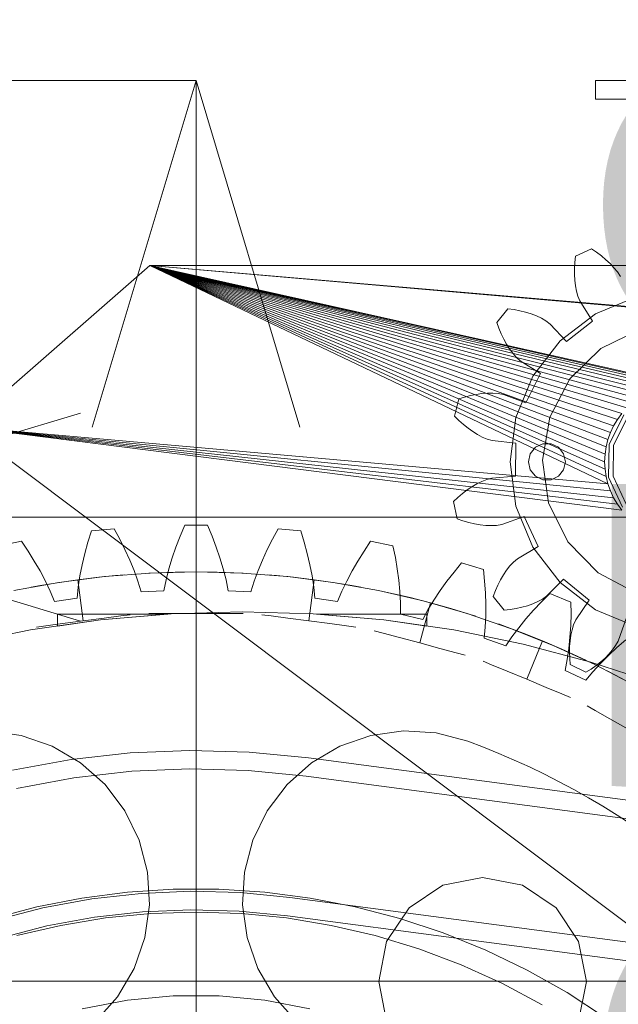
# Model space of a CAD drawing. Header units: millimetres. Extents: x -2233 to 65662, y -50530 to 6847.
# Tile 612 of 656: x 24374 to 24633, y 1930 to 2356. Entities that reach past the tile are written whole.
import ezdxf

# ---------------------------------------------------------------- set-up
doc = ezdxf.new("R2010")
doc.units = ezdxf.units.MM
for name, color, linetype, lineweight in [('COTAS_O', 1, 'Continuous', 0), ('COTAS_P', 1, 'Continuous', 0), ('lateral_briquetadora', 7, 'Continuous', 0)]:
    doc.layers.add(name, color=color, linetype=linetype, lineweight=lineweight)
doc.dimstyles.new('R19_100', dxfattribs={"dimtxt": 250, "dimasz": 150, "dimexe": 150, "dimexo": 80, "dimgap": 100, "dimtad": 1, "dimtih": 1, "dimtoh": 1, "dimdsep": 46, "dimcen": 0.09, "dimadec": 0, "dimazin": 0, "dimtfac": 1, "dimtdec": 4, "dimtofl": 0, "dimtmove": 0, "dimatfit": 3, "dimfxl": 1, "dimtolj": 1, "dimtzin": 0, "dimarcsym": 0})

# ---------------------------------------------------------------- blocks, each defined once
blk = doc.blocks.new('DIM_R32_4')
at = {"layer": 'COTAS_P'}
for p, q in [((15248.37, 1279.09), (24311.82, 4109.09)), ((24311.82, 4109.09), (24155.23, 4107.34)), ((24311.82, 4109.09), (24182.05, 4021.43)), ((24580.07, 3250), (24311.82, 4109.09)), ((15248.37, 1279.09), (15378.14, 1366.76)), ((15248.37, 1279.09), (15404.97, 1280.85)), ((15516.62, 420), (15248.37, 1279.09))]:
    blk.add_line(p, q, dxfattribs=at)
blk.add_text('9495 P', height=250, rotation=17.3406, dxfattribs=at).set_placement((19750.29, 2789.55))
blk = doc.blocks.new('DIM_R32_6')
at = {"layer": 'COTAS_P'}
for p, q in [((24580.07, 3250), (24980.07, 3250)), ((24980.07, 3250), (24935.07, 3100)), ((24980.07, 0), (24980.07, 3250)), ((24980.07, 3250), (25025.07, 3100)), ((24980.07, 0), (24935.07, 150)), ((24980.07, 0), (25025.07, 150)), ((24580.07, 0), (24980.07, 0))]:
    blk.add_line(p, q, dxfattribs=at)
blk.add_text('3250 P', height=250, rotation=90, dxfattribs=at).set_placement((24880.07, 1625))
blk = doc.blocks.new('DIM_R32_7')
at = {"layer": 'COTAS_P'}
for p, q in [((24250.07, 2141), (24400.07, 2186)), ((26750.07, 2141), (26600.07, 2186)), ((24250.07, 1241), (24250.07, 2141)), ((24250.07, 2141), (26750.07, 2141)), ((24250.07, 2141), (24400.07, 2096)), ((26750.07, 2141), (26600.07, 2096)), ((26750.07, 1241), (26750.07, 2141))]:
    blk.add_line(p, q, dxfattribs=at)
blk.add_text('2500 P', height=250, dxfattribs=at).set_placement((25500.07, 2241))
blk = doc.blocks.new('DIM_R32_23')
at = {"layer": 'COTAS_O'}
for p, q in [((23750.07, 2330), (24450.07, 2330)), ((24450.07, 2330), (24405.07, 2180)), ((24450.07, 0), (24450.07, 2330)), ((24450.07, 2330), (24495.07, 2180)), ((24450.07, 0), (24405.07, 150)), ((24450.07, 0), (24495.07, 150)), ((23750.07, 0), (24450.07, 0))]:
    blk.add_line(p, q, dxfattribs=at)
blk.add_text('2330 O', height=250, rotation=90, dxfattribs=at).set_placement((24350.07, 1165))

msp = doc.modelspace()

# ---------------------------------------------------------------- linework, layer by layer
at = {"layer": 'lateral_briquetadora'}
for p, q in [((24623.067, 2330), (25077.067, 2330)), ((24623.067, 2330), (24623.067, 2322)), ((24623.067, 2330), (24649.067, 2330)), ((24623.067, 2322), (25077.067, 2322)), ((24623.067, 2322), (24649.067, 2322)), ((24614.416, 2253.922), (24621.319, 2257.138)), ((24621.319, 2257.138), (24623.538, 2255.648)), ((24623.538, 2255.648), (24625.631, 2254.085)), ((24613.98, 2248.657), (24614.13, 2251.265)), ((24614.13, 2251.265), (24614.416, 2253.922)), ((24625.631, 2254.085), (24627.592, 2252.452)), ((24627.592, 2252.452), (24629.412, 2250.75)), ((24430.067, 2250), (24350.067, 2180)), ((24430.067, 2250), (24628.488, 2155.371)), ((24627.702, 2158.512), (24430.067, 2250)), ((24627.226, 2161.716), (24430.067, 2250)), ((24627.067, 2164.95), (24430.067, 2250)), ((24627.226, 2168.185), (24430.067, 2250)), ((24627.702, 2171.388), (24430.067, 2250)), ((24628.488, 2174.53), (24430.067, 2250)), ((24629.579, 2177.579), (24430.067, 2250)), ((24630.964, 2180.506), (24430.067, 2250)), ((24632.629, 2183.284), (24430.067, 2250)), ((24634.558, 2185.885), (24430.067, 2250)), ((24636.733, 2188.285), (24430.067, 2250)), ((24639.133, 2190.46), (24430.067, 2250)), ((24641.734, 2192.389), (24430.067, 2250)), ((24644.511, 2194.054), (24430.067, 2250)), ((24647.439, 2195.438), (24430.067, 2250)), ((24650.488, 2196.529), (24430.067, 2250)), ((24653.63, 2197.316), (24430.067, 2250)), ((24656.833, 2197.791), (24430.067, 2250)), ((24660.067, 2197.95), (24430.067, 2250)), ((24663.302, 2197.791), (24430.067, 2250)), ((24430.067, 2250), (25036.833, 2197.791)), ((25270.067, 2250), (24430.067, 2250)), ((24430.067, 2250), (25033.63, 2197.316)), ((24613.969, 2246.105), (24613.98, 2248.657)), ((24629.412, 2250.75), (24631.08, 2248.98)), ((24631.08, 2248.98), (24632.58, 2247.143)), ((24632.58, 2247.143), (24633.88, 2245.232)), ((24614.101, 2243.617), (24613.969, 2246.105)), ((24614.382, 2241.201), (24614.101, 2243.617)), ((24614.824, 2238.871), (24614.382, 2241.201)), ((24615.45, 2236.646), (24614.824, 2238.871)), ((24616.336, 2234.579), (24615.45, 2236.646)), ((24621.84, 2225.816), (24616.336, 2234.579)), ((24623.067, 2229.036), (24640.915, 2236.429)), ((24580.334, 2225.304), (24585.158, 2231.196)), ((24585.158, 2231.196), (24587.803, 2230.816)), ((24587.803, 2230.816), (24590.367, 2230.316)), ((24590.367, 2230.316), (24592.842, 2229.695)), ((24592.842, 2229.695), (24595.221, 2228.952)), ((24595.221, 2228.952), (24597.492, 2228.082)), ((24597.492, 2228.082), (24599.64, 2227.077)), ((24599.64, 2227.077), (24601.641, 2225.92)), ((24601.641, 2225.92), (24603.424, 2224.55)), ((24607.742, 2217.276), (24623.067, 2229.036)), ((24610.553, 2217.05), (24621.84, 2225.816)), ((24581.228, 2222.786), (24580.334, 2225.304)), ((24582.225, 2220.371), (24581.228, 2222.786)), ((24603.424, 2224.55), (24610.553, 2217.05)), ((24625.425, 2213.939), (24642.259, 2222.247)), ((24583.322, 2218.067), (24582.225, 2220.371)), ((24584.521, 2215.882), (24583.322, 2218.067)), ((24595.982, 2201.95), (24607.742, 2217.276)), ((24585.822, 2213.828), (24584.521, 2215.882)), ((24587.232, 2211.92), (24585.822, 2213.828)), ((24611.982, 2200.836), (24625.425, 2213.939)), ((24588.761, 2210.187), (24587.232, 2211.92)), ((24590.456, 2208.709), (24588.761, 2210.187)), ((24599.217, 2203.202), (24590.456, 2208.709)), ((24588.589, 2184.103), (24595.982, 2201.95)), ((24592.851, 2190.407), (24599.217, 2203.202)), ((24603.246, 2184.221), (24611.982, 2200.836)), ((24562.043, 2184.731), (24563.833, 2192.134)), ((24563.833, 2192.134), (24566.381, 2192.939)), ((24566.381, 2192.939), (24568.908, 2193.601)), ((24568.908, 2193.601), (24571.408, 2194.116)), ((24571.408, 2194.116), (24573.873, 2194.478)), ((24573.873, 2194.478), (24576.297, 2194.679)), ((24576.297, 2194.679), (24578.668, 2194.706)), ((24578.668, 2194.706), (24580.973, 2194.532)), ((24580.973, 2194.532), (24583.174, 2194.072)), ((24583.174, 2194.072), (24592.851, 2190.407)), ((24563.942, 2182.851), (24562.043, 2184.731)), ((24565.888, 2181.108), (24563.942, 2182.851)), ((24586.067, 2164.95), (24588.589, 2184.103)), ((24600.072, 2165.719), (24603.246, 2184.221)), ((24628.964, 2172.47), (24635.307, 2185.221)), ((24636.854, 2183.954), (24630.908, 2172)), ((24630.964, 2180.506), (24632.629, 2183.284)), ((24632.629, 2183.284), (24634.558, 2185.885)), ((24350.067, 2180), (24629.579, 2152.322)), ((24628.488, 2155.371), (24350.067, 2180)), ((24350.067, 2180), (24670.067, 1940)), ((24634.558, 2144.015), (24350.067, 2180)), ((24632.629, 2146.616), (24350.067, 2180)), ((24630.964, 2149.394), (24350.067, 2180)), ((24567.876, 2179.508), (24565.888, 2181.108)), ((24569.904, 2178.06), (24567.876, 2179.508)), ((24629.579, 2177.579), (24630.964, 2180.506)), ((24571.968, 2176.774), (24569.904, 2178.06)), ((24574.065, 2175.666), (24571.968, 2176.774)), ((24576.195, 2174.769), (24574.065, 2175.666)), ((24578.363, 2174.172), (24576.195, 2174.769)), ((24627.702, 2171.388), (24628.488, 2174.53)), ((24628.488, 2174.53), (24629.579, 2177.579)), ((24588.646, 2173.012), (24578.363, 2174.172)), ((24588.463, 2158.722), (24588.646, 2173.012)), ((24594.86, 2168.421), (24597.08, 2171.205)), ((24597.08, 2171.205), (24600.287, 2172.75)), ((24600.287, 2172.75), (24603.848, 2172.75)), ((24603.848, 2172.75), (24607.055, 2171.205)), ((24607.055, 2171.205), (24609.275, 2168.421)), ((24627.226, 2168.185), (24627.702, 2171.388)), ((24628.781, 2158.23), (24628.964, 2172.47)), ((24630.908, 2172), (24630.737, 2158.65)), ((24594.067, 2164.95), (24594.86, 2168.421)), ((24602.771, 2147.142), (24600.072, 2165.719)), ((24609.275, 2168.421), (24610.067, 2164.95)), ((24627.067, 2164.95), (24627.226, 2168.185)), ((24588.589, 2145.798), (24586.067, 2164.95)), ((24594.86, 2161.479), (24594.067, 2164.95)), ((24597.08, 2158.696), (24594.86, 2161.479)), ((24609.275, 2161.479), (24607.055, 2158.696)), ((24610.067, 2164.95), (24609.275, 2161.479)), ((24627.226, 2161.716), (24627.067, 2164.95)), ((24627.226, 2161.716), (24627.702, 2158.512)), ((24573.819, 2156.441), (24575.971, 2157.284)), ((24575.971, 2157.284), (24578.154, 2157.825)), ((24578.154, 2157.825), (24588.463, 2158.722)), ((24600.287, 2157.151), (24597.08, 2158.696)), ((24603.848, 2157.151), (24600.287, 2157.151)), ((24607.055, 2158.696), (24603.848, 2157.151)), ((24628.488, 2155.371), (24627.702, 2158.512)), ((24634.795, 2145.321), (24628.781, 2158.23)), ((24630.737, 2158.65), (24636.375, 2146.548)), ((24567.533, 2152.759), (24569.598, 2154.155)), ((24569.598, 2154.155), (24571.694, 2155.388)), ((24571.694, 2155.388), (24573.819, 2156.441)), ((24629.579, 2152.322), (24628.488, 2155.371)), ((24561.569, 2147.687), (24563.515, 2149.519)), ((24563.515, 2149.519), (24565.505, 2151.211)), ((24565.505, 2151.211), (24567.533, 2152.759)), ((24630.964, 2149.394), (24629.579, 2152.322)), ((24632.629, 2146.616), (24630.964, 2149.394)), ((24563.168, 2140.241), (24561.569, 2147.687)), ((24595.982, 2127.95), (24588.589, 2145.798)), ((24611.079, 2130.308), (24602.771, 2147.142)), ((24634.558, 2144.015), (24632.629, 2146.616)), ((24565.695, 2139.371), (24563.168, 2140.241)), ((24592.221, 2141.225), (24582.453, 2137.809)), ((24598.256, 2128.27), (24592.221, 2141.225)), ((24404.731, 2135.001), (24414.545, 2135.968)), ((24414.545, 2135.968), (24416.977, 2131.468)), ((24443.158, 2132.754), (24445.137, 2137.471)), ((24445.137, 2137.471), (24454.998, 2137.471)), ((24454.998, 2137.471), (24456.977, 2132.754)), ((24483.158, 2131.468), (24485.59, 2135.968)), ((24485.59, 2135.968), (24495.404, 2135.001)), ((24568.204, 2138.645), (24565.695, 2139.371)), ((24570.69, 2138.066), (24568.204, 2138.645)), ((24573.145, 2137.641), (24570.69, 2138.066)), ((24575.563, 2137.378), (24573.145, 2137.641)), ((24577.933, 2137.29), (24575.563, 2137.378)), ((24580.241, 2137.405), (24577.933, 2137.29)), ((24582.453, 2137.809), (24580.241, 2137.405)), ((24403.225, 2130.113), (24404.731, 2135.001)), ((24441.353, 2128.031), (24443.158, 2132.754)), ((24456.977, 2132.754), (24458.782, 2128.031)), ((24495.404, 2135.001), (24496.91, 2130.113)), ((24364.763, 2128.583), (24374.434, 2130.507)), ((24374.434, 2130.507), (24377.295, 2126.267)), ((24401.891, 2125.236), (24403.225, 2130.113)), ((24416.977, 2131.468), (24419.236, 2126.944)), ((24439.732, 2123.303), (24441.353, 2128.031)), ((24458.782, 2128.031), (24460.403, 2123.303)), ((24480.899, 2126.944), (24483.158, 2131.468)), ((24496.91, 2130.113), (24498.244, 2125.236)), ((24522.84, 2126.267), (24525.701, 2130.507)), ((24525.701, 2130.507), (24535.372, 2128.583)), ((24535.372, 2128.583), (24536.393, 2123.571)), ((24589.357, 2122.99), (24598.256, 2128.27)), ((24607.742, 2112.624), (24595.982, 2127.95)), ((24624.181, 2116.865), (24611.079, 2130.308)), ((24377.295, 2126.267), (24379.987, 2121.987)), ((24400.741, 2120.372), (24401.891, 2125.236)), ((24419.236, 2126.944), (24421.313, 2122.399)), ((24438.306, 2118.574), (24439.732, 2123.303)), ((24460.403, 2123.303), (24461.829, 2118.574)), ((24478.822, 2122.399), (24480.899, 2126.944)), ((24498.244, 2125.236), (24499.394, 2120.372)), ((24520.148, 2121.987), (24522.84, 2126.267)), ((24536.393, 2123.571), (24537.242, 2118.587)), ((24379.987, 2121.987), (24382.5, 2117.667)), ((24399.786, 2115.526), (24400.741, 2120.372)), ((24421.313, 2122.399), (24423.195, 2117.832)), ((24476.94, 2117.832), (24478.822, 2122.399)), ((24499.394, 2120.372), (24500.349, 2115.526)), ((24517.635, 2117.667), (24520.148, 2121.987)), ((24561.82, 2117.202), (24565.083, 2121.141)), ((24565.083, 2121.141), (24574.52, 2118.278)), ((24584.594, 2117.991), (24586.052, 2119.862)), ((24586.052, 2119.862), (24587.625, 2121.555)), ((24587.625, 2121.555), (24589.357, 2122.99)), ((24382.5, 2117.667), (24384.82, 2113.306)), ((24390.67, 2112.727), (24410.384, 2115.237)), ((24398.869, 2113.894), (24407.917, 2114.979)), ((24399.044, 2110.702), (24399.786, 2115.526)), ((24407.917, 2114.979), (24415.191, 2115.696)), ((24410.384, 2115.237), (24430.2, 2116.747)), ((24415.191, 2115.696), (24419.237, 2116.036)), ((24423.195, 2117.832), (24424.864, 2113.245)), ((24433.649, 2116.906), (24429.594, 2116.715)), ((24430.2, 2116.747), (24450.067, 2117.25)), ((24440.955, 2117.144), (24433.649, 2116.906)), ((24437.095, 2113.846), (24438.306, 2118.574)), ((24450.067, 2117.25), (24440.955, 2117.144)), ((24450.067, 2099.25), (24450.067, 2117.25)), ((24450.067, 2117.25), (24459.18, 2117.144)), ((24450.067, 2117.25), (24469.935, 2116.747)), ((24459.18, 2117.144), (24466.486, 2116.906)), ((24461.829, 2118.574), (24463.04, 2113.846)), ((24466.486, 2116.906), (24470.541, 2116.715)), ((24469.935, 2116.747), (24489.751, 2115.237)), ((24475.271, 2113.245), (24476.94, 2117.832)), ((24484.944, 2115.696), (24480.898, 2116.036)), ((24492.218, 2114.979), (24484.944, 2115.696)), ((24489.751, 2115.237), (24509.465, 2112.727)), ((24501.266, 2113.894), (24492.218, 2114.979)), ((24500.349, 2115.526), (24501.091, 2110.702)), ((24515.315, 2113.306), (24517.635, 2117.667)), ((24537.242, 2118.587), (24537.91, 2113.634)), ((24558.722, 2113.206), (24561.82, 2117.202)), ((24574.52, 2118.278), (24575.044, 2113.191)), ((24581.987, 2113.818), (24583.241, 2115.971)), ((24583.241, 2115.971), (24584.594, 2117.991)), ((24640.797, 2108.129), (24624.181, 2116.865)), ((24371.108, 2109.221), (24390.67, 2112.727)), ((24382.636, 2111.41), (24378.64, 2110.692)), ((24389.848, 2112.6), (24382.636, 2111.41)), ((24384.82, 2113.306), (24386.931, 2108.905)), ((24398.869, 2113.894), (24389.848, 2112.6)), ((24398.544, 2105.906), (24399.044, 2110.702)), ((24401.218, 2096.048), (24398.869, 2113.894)), ((24424.864, 2113.245), (24426.29, 2108.639)), ((24436.127, 2109.122), (24437.095, 2113.846)), ((24463.04, 2113.846), (24464.008, 2109.122)), ((24473.845, 2108.639), (24475.271, 2113.245)), ((24498.917, 2096.048), (24501.266, 2113.894)), ((24501.091, 2110.702), (24501.591, 2105.906)), ((24501.266, 2113.894), (24510.287, 2112.6)), ((24509.465, 2112.727), (24529.027, 2109.221)), ((24510.287, 2112.6), (24517.499, 2111.41)), ((24513.204, 2108.905), (24515.315, 2113.306)), ((24517.499, 2111.41), (24521.495, 2110.692)), ((24537.91, 2113.634), (24538.386, 2108.717)), ((24555.798, 2109.153), (24558.722, 2113.206)), ((24575.044, 2113.191), (24575.4, 2108.147)), ((24579.772, 2109.154), (24580.83, 2111.543)), ((24580.83, 2111.543), (24581.987, 2113.818)), ((24609.234, 2114.137), (24601.916, 2106.821)), ((24623.067, 2100.864), (24607.742, 2112.624)), ((24620.292, 2105.084), (24609.234, 2114.137)), ((24386.931, 2108.905), (24388.801, 2104.461)), ((24426.29, 2108.639), (24436.127, 2109.122)), ((24464.008, 2109.122), (24473.845, 2108.639)), ((24511.334, 2104.461), (24513.204, 2108.905)), ((24529.027, 2109.221), (24548.386, 2104.728)), ((24535.642, 2107.802), (24531.675, 2108.667)), ((24542.76, 2106.141), (24535.642, 2107.802)), ((24538.386, 2108.717), (24538.651, 2103.844)), ((24551.589, 2103.884), (24542.76, 2106.141)), ((24553.061, 2105.041), (24555.798, 2109.153)), ((24575.4, 2108.147), (24575.58, 2103.152)), ((24578.813, 2106.66), (24579.772, 2109.154)), ((24583.485, 2100.645), (24578.813, 2106.66)), ((24599.725, 2104.36), (24603.358, 2107.96)), ((24601.916, 2106.821), (24600.097, 2105.498)), ((24603.358, 2107.96), (24612.468, 2104.186)), ((24388.801, 2104.461), (24398.544, 2105.906)), ((24501.591, 2105.906), (24511.334, 2104.461)), ((24538.651, 2103.844), (24538.678, 2099.022)), ((24546.931, 2086.498), (24551.589, 2103.884)), ((24548.386, 2104.728), (24567.493, 2099.261)), ((24550.53, 2100.868), (24553.061, 2105.041)), ((24551.589, 2103.884), (24560.364, 2101.424)), ((24575.58, 2103.152), (24575.571, 2098.213)), ((24591.205, 2101.949), (24588.715, 2101.392)), ((24593.602, 2102.631), (24591.205, 2101.949)), ((24595.894, 2103.443), (24593.602, 2102.631)), ((24598.068, 2104.392), (24595.894, 2103.443)), ((24596.25, 2100.687), (24599.725, 2104.36)), ((24600.097, 2105.498), (24598.068, 2104.392)), ((24612.468, 2104.186), (24612.492, 2099.071)), ((24614.566, 2096.465), (24620.292, 2105.084)), ((24390.067, 2099), (24390.067, 2093.806)), ((24437.906, 2099), (24390.067, 2099)), ((24408.72, 2096.492), (24439.328, 2099.122)), ((24408.72, 2096.492), (24437.906, 2099)), ((24410.252, 2097.238), (24417.496, 2098.191)), ((24417.496, 2098.191), (24421.516, 2098.721)), ((24433.649, 2099.25), (24429.594, 2099.25)), ((24440.956, 2099.25), (24433.649, 2099.25)), ((24439.328, 2099.122), (24470.067, 2100)), ((24450.067, 2099.25), (24440.956, 2099.25)), ((24450.067, 2099.25), (24459.179, 2099.25)), ((24459.179, 2099.25), (24466.486, 2099.25)), ((24466.486, 2099.25), (24470.541, 2099.25)), ((24470.067, 2100), (24500.807, 2099.122)), ((24482.639, 2098.191), (24478.619, 2098.721)), ((24489.883, 2097.238), (24482.639, 2098.191)), ((24500.807, 2099.122), (24531.415, 2096.492)), ((24502.229, 2099), (24531.415, 2096.492)), ((24550.067, 2099), (24502.229, 2099)), ((24538.678, 2099.022), (24548.232, 2096.629)), ((24548.232, 2096.629), (24550.53, 2100.868)), ((24550.067, 2099), (24550.067, 2093.806)), ((24560.364, 2101.424), (24567.359, 2099.303)), ((24567.359, 2099.303), (24571.227, 2098.069)), ((24567.493, 2099.261), (24586.298, 2092.833)), ((24575.571, 2098.213), (24575.357, 2093.337)), ((24586.139, 2100.957), (24583.485, 2100.645)), ((24588.715, 2101.392), (24586.139, 2100.957)), ((24592.942, 2096.94), (24596.25, 2100.687)), ((24612.492, 2099.071), (24612.352, 2094.017)), ((24640.915, 2093.472), (24623.067, 2100.864)), ((24378.375, 2092.122), (24408.72, 2096.492)), ((24384.94, 2093.905), (24380.92, 2093.376)), ((24392.184, 2094.859), (24384.94, 2093.905)), ((24390.067, 2093.806), (24408.72, 2096.492)), ((24401.218, 2096.048), (24392.184, 2094.859)), ((24401.218, 2096.048), (24410.252, 2097.238)), ((24498.917, 2096.048), (24489.883, 2097.238)), ((24498.917, 2096.048), (24507.951, 2094.859)), ((24507.951, 2094.859), (24515.195, 2093.905)), ((24515.195, 2093.905), (24519.215, 2093.376)), ((24531.415, 2096.492), (24550.067, 2093.806)), ((24531.415, 2096.492), (24561.76, 2092.122)), ((24575.357, 2093.337), (24574.912, 2088.535)), ((24584.875, 2093.357), (24581.056, 2094.733)), ((24591.716, 2090.781), (24584.875, 2093.357)), ((24589.816, 2093.116), (24592.942, 2096.94)), ((24612.352, 2094.017), (24612.041, 2089.029)), ((24612.945, 2092.213), (24613.628, 2094.421)), ((24613.628, 2094.421), (24614.566, 2096.465)), ((24636.315, 2097.113), (24632.896, 2087.347)), ((24348.423, 2086.03), (24378.375, 2092.122)), ((24531.071, 2090.747), (24527.155, 2091.797)), ((24538.129, 2088.856), (24531.071, 2090.747)), ((24561.76, 2092.122), (24591.712, 2086.03)), ((24584.186, 2085.217), (24586.887, 2089.211)), ((24586.298, 2092.833), (24604.754, 2085.461)), ((24586.887, 2089.211), (24589.816, 2093.116)), ((24600.175, 2087.392), (24591.716, 2090.781)), ((24612.041, 2089.029), (24611.548, 2084.114)), ((24612.1, 2087.488), (24612.443, 2089.895)), ((24612.443, 2089.895), (24612.945, 2092.213)), ((24546.931, 2086.498), (24538.129, 2088.856)), ((24546.931, 2086.498), (24555.732, 2084.14)), ((24574.912, 2088.535), (24584.186, 2085.217)), ((24591.712, 2086.03), (24621.144, 2078.241)), ((24593.287, 2070.762), (24600.175, 2087.392)), ((24600.175, 2087.392), (24608.553, 2083.807)), ((24604.754, 2085.461), (24622.812, 2077.164)), ((24611.85, 2082.452), (24611.905, 2085.003)), ((24611.905, 2085.003), (24612.1, 2087.488)), ((24631.832, 2085.365), (24630.483, 2083.489)), ((24632.896, 2087.347), (24631.832, 2085.365)), ((24632.37, 2084.549), (24636.188, 2087.864)), ((24555.732, 2084.14), (24562.79, 2082.248)), ((24562.79, 2082.248), (24566.706, 2081.199)), ((24608.553, 2083.807), (24615.212, 2080.791)), ((24611.548, 2084.114), (24610.858, 2079.283)), ((24611.933, 2079.841), (24611.85, 2082.452)), ((24615.212, 2080.791), (24618.885, 2079.063)), ((24625.224, 2077.646), (24628.711, 2081.145)), ((24628.937, 2081.69), (24627.223, 2079.965)), ((24628.711, 2081.145), (24632.37, 2084.549)), ((24630.483, 2083.489), (24628.937, 2081.69)), ((24578.118, 2077.045), (24574.372, 2078.597)), ((24584.869, 2074.249), (24578.118, 2077.045)), ((24610.858, 2079.283), (24609.944, 2074.548)), ((24612.151, 2077.178), (24611.933, 2079.841)), ((24618.97, 2073.786), (24612.151, 2077.178)), ((24621.144, 2078.241), (24649.929, 2068.791)), ((24623.358, 2076.727), (24621.226, 2075.218)), ((24621.928, 2074.047), (24625.224, 2077.646)), ((24622.812, 2077.164), (24640.427, 2067.962)), ((24625.36, 2078.31), (24623.358, 2076.727)), ((24627.223, 2079.965), (24625.36, 2078.31)), ((24593.287, 2070.762), (24584.869, 2074.249)), ((24609.944, 2074.548), (24618.847, 2070.337)), ((24618.847, 2070.337), (24621.928, 2074.047)), ((24621.226, 2075.218), (24618.97, 2073.786)), ((24631.802, 2072.61), (24628.195, 2074.472)), ((24638.248, 2069.163), (24631.802, 2072.61)), ((24593.287, 2070.762), (24601.705, 2067.275)), ((24601.705, 2067.275), (24608.455, 2064.479)), ((24608.455, 2064.479), (24612.202, 2062.927)), ((24622.974, 2057.319), (24619.462, 2059.347)), ((24629.302, 2053.666), (24622.974, 2057.319)), ((24637.192, 2049.11), (24629.302, 2053.666)), ((24360.273, 2048.395), (24374.351, 2046.45)), ((24374.351, 2046.45), (24387.78, 2041.796)), ((24512.355, 2041.796), (24525.784, 2046.45)), ((24525.784, 2046.45), (24539.862, 2048.395)), ((24539.862, 2048.395), (24554.05, 2047.556)), ((24554.05, 2047.556), (24567.801, 2043.965)), ((24567.801, 2043.965), (24574.552, 2041.391)), ((24387.78, 2041.796), (24400.043, 2034.611)), ((24421.571, 2038.901), (24395.952, 2036.021)), ((24447.329, 2039.99), (24421.571, 2038.901)), ((24473.101, 2039.282), (24447.329, 2039.99)), ((24498.76, 2036.782), (24473.101, 2039.282)), ((24500.092, 2034.611), (24512.355, 2041.796)), ((24574.552, 2041.391), (24581.247, 2038.675)), ((24581.247, 2038.675), (24587.882, 2035.817)), ((24395.952, 2036.021), (24370.595, 2031.364)), ((24400.043, 2034.611), (24410.669, 2025.173)), ((24489.466, 2025.173), (24500.092, 2034.611)), ((26245.072, 1804.947), (24498.76, 2036.782)), ((24587.882, 2035.817), (24594.456, 2032.818)), ((24422.188, 2030.925), (24397.122, 2028.107)), ((24447.389, 2031.99), (24422.188, 2030.925)), ((24472.603, 2031.298), (24447.389, 2031.99)), ((24497.707, 2028.852), (24472.603, 2031.298)), ((24594.456, 2032.818), (24600.964, 2029.681)), ((24600.964, 2029.681), (24607.404, 2026.406)), ((24397.122, 2028.107), (24372.313, 2023.551)), ((24410.669, 2025.173), (24419.249, 2013.842)), ((24480.886, 2013.842), (24489.466, 2025.173)), ((26244.019, 1797.017), (24497.707, 2028.852)), ((24607.404, 2026.406), (24613.773, 2022.994)), ((24613.773, 2022.994), (24620.067, 2019.449)), ((24620.067, 2019.449), (24626.286, 2015.77)), ((24419.249, 2013.842), (24425.453, 2001.055)), ((24474.682, 2001.055), (24480.886, 2013.842)), ((24626.286, 2015.77), (24632.424, 2011.96)), ((24632.424, 2011.96), (24638.481, 2008.02)), ((24425.453, 2001.055), (24429.044, 1987.304)), ((24471.091, 1987.304), (24474.682, 2001.055)), ((24429.044, 1987.304), (24429.883, 1973.116)), ((24470.252, 1973.116), (24471.091, 1987.304)), ((24556.972, 1981.565), (24574.192, 1984.991)), ((24574.192, 1984.991), (24591.413, 1981.565)), ((24400.592, 1976.026), (24420.3, 1978.568)), ((24426.269, 1978.082), (24404.874, 1975.677)), ((24420.3, 1978.568), (24440.131, 1979.841)), ((24447.781, 1978.992), (24426.269, 1978.082)), ((24440.131, 1979.841), (24460.003, 1979.841)), ((24469.303, 1978.401), (24447.781, 1978.992)), ((24460.003, 1979.841), (24479.835, 1978.568)), ((24490.733, 1976.313), (24469.303, 1978.401)), ((24479.835, 1978.568), (24499.543, 1976.026)), ((24542.373, 1971.811), (24556.972, 1981.565)), ((24591.413, 1981.565), (24606.012, 1971.811)), ((24381.086, 1972.228), (24400.592, 1976.026)), ((24404.874, 1975.677), (24383.697, 1971.788)), ((26237.044, 1744.478), (24490.733, 1976.313)), ((24499.543, 1976.026), (24519.049, 1972.228)), ((24361.864, 1967.187), (24381.086, 1972.228)), ((24383.697, 1971.788), (24362.843, 1966.434)), ((24426.886, 1970.106), (24406.044, 1967.763)), ((24447.84, 1970.992), (24426.886, 1970.106)), ((24429.883, 1973.116), (24427.938, 1959.038)), ((24430.447, 1969.358), (24450.067, 1970)), ((24468.805, 1970.416), (24447.84, 1970.992)), ((24450.067, 1970), (24469.688, 1969.358)), ((24489.68, 1968.382), (24468.805, 1970.416)), ((24472.197, 1959.038), (24470.252, 1973.116)), ((24519.049, 1972.228), (24538.271, 1967.187)), ((24532.618, 1957.212), (24542.373, 1971.811)), ((24606.012, 1971.811), (24615.767, 1957.212)), ((24406.044, 1967.763), (24385.415, 1963.975)), ((24391.54, 1964.236), (24410.91, 1967.433)), ((24410.91, 1967.433), (24430.447, 1969.358)), ((24469.688, 1969.358), (24489.225, 1967.433)), ((24489.225, 1967.433), (24508.595, 1964.236)), ((26235.991, 1736.548), (24489.68, 1968.382)), ((24538.271, 1967.187), (24557.131, 1960.925)), ((24385.415, 1963.975), (24365.101, 1958.759)), ((24372.422, 1959.778), (24391.54, 1964.236)), ((24508.595, 1964.236), (24527.713, 1959.778)), ((24427.938, 1959.038), (24423.284, 1945.609)), ((24476.851, 1945.609), (24472.197, 1959.038)), ((24527.713, 1959.778), (24546.499, 1954.079)), ((24529.192, 1939.991), (24532.618, 1957.212)), ((24557.131, 1960.925), (24575.55, 1953.468)), ((24615.767, 1957.212), (24619.192, 1939.991)), ((24546.499, 1954.079), (24564.873, 1947.164)), ((24575.55, 1953.468), (24593.454, 1944.846)), ((24423.284, 1945.609), (24416.1, 1933.346)), ((24484.035, 1933.346), (24476.851, 1945.609)), ((24564.873, 1947.164), (24582.754, 1939.062)), ((24593.454, 1944.846), (24610.769, 1935.094)), ((24230.067, 1940), (24670.067, 1940)), ((24532.618, 1922.77), (24529.192, 1939.991)), ((24619.192, 1939.991), (24615.767, 1922.77)), ((24582.754, 1939.062), (24600.067, 1929.808)), ((24400.794, 1928.109), (24420.324, 1931.873)), ((24416.1, 1933.346), (24406.661, 1922.72)), ((24420.324, 1931.873), (24440.123, 1933.763)), ((24440.123, 1933.763), (24460.012, 1933.763)), ((24460.012, 1933.763), (24479.811, 1931.873)), ((24479.811, 1931.873), (24499.341, 1928.109)), ((24493.474, 1922.72), (24484.035, 1933.346)), ((24610.769, 1935.094), (24627.424, 1924.253))]:
    msp.add_line(p, q, dxfattribs=at)

# ---------------------------------------------------------------- dimensions: what is measured, and where the dimension line sits
at = {"layer": 'COTAS_O'}
dim = msp.add_aligned_dim(p1=(23750.067, 0), p2=(23750.067, 2330), distance=-700, text='<> O', dimstyle='R19_100', dxfattribs=at)
dim.commit()
dim.dimension.update_dxf_attribs({"geometry": 'DIM_R32_23', "text_midpoint": (24450.067, 1165)})
at = {"layer": 'COTAS_P'}
for p1, p2, distance, picture, middle in [((15516.618, 420), (24580.067, 3250), 900, 'DIM_R32_4', (19780.096, 2694.095)), ((24580.067, 0), (24580.067, 3250), -400, 'DIM_R32_6', (24980.067, 1625)), ((24250.067, 1241), (26750.067, 1241), 900, 'DIM_R32_7', (25500.067, 2141))]:
    dim = msp.add_aligned_dim(p1=p1, p2=p2, distance=distance, text='<> P', dimstyle='R19_100', dxfattribs=at)
    dim.commit()
    dim.dimension.update_dxf_attribs({"geometry": picture, "text_midpoint": middle})

doc.saveas('drawing.dxf')
